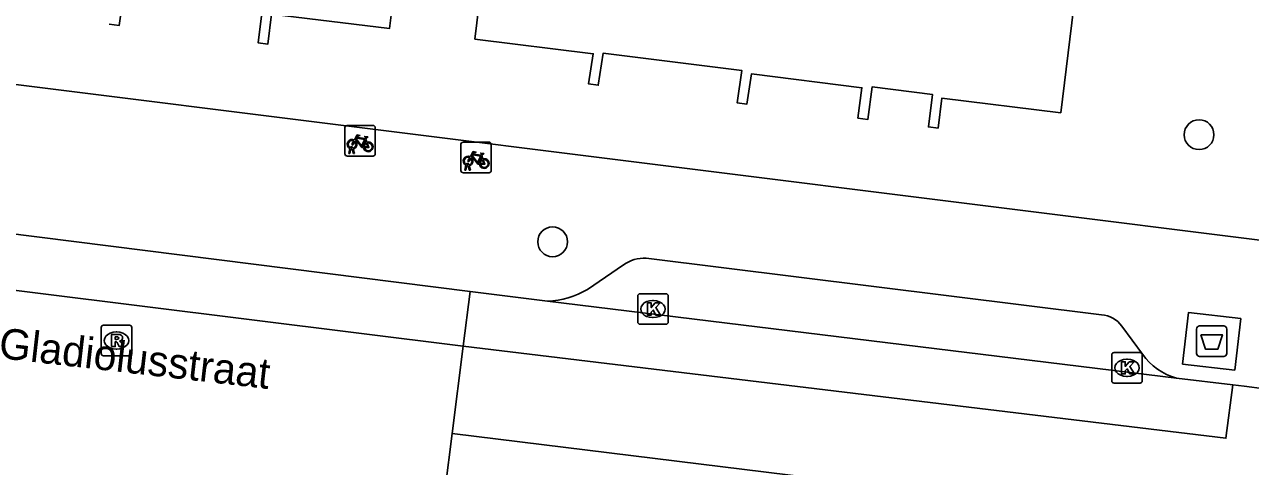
# Model space of a CAD drawing. Extents: x 161696 to 162377, y 380761 to 381673.
# Drawn here: x 162166.99 to 162207.17, y 381225.02 to 381239.5 of the extents above; entities that cross this region are included whole.
import ezdxf

# ---------------------------------------------------------------- set-up
doc = ezdxf.new("R2010")
doc.units = 0
for name, color, linetype in [('IMGEO_Afval_apart_plaats', 7, 'Continuous'), ('IMGEO_Boom', 7, 'Continuous'), ('IMGEO_Fietsenrek', 7, 'Continuous'), ('IMGEO_Kolk', 7, 'Continuous'), ('IMGEO_Openbare_ruimte_label', 7, 'Continuous'), ('IMGEO_Pand', 7, 'Continuous'), ('IMGEO_Rijbaan_lokaal_gesloten', 7, 'Continuous'), ('IMGEO_Rioolput', 7, 'Continuous'), ('IMGEO_Voetpad_gesloten', 7, 'Continuous'), ('IMGEO_Voetpad_open', 7, 'Continuous')]:
    doc.layers.add(name, color=color, linetype=linetype)

msp = doc.modelspace()

# ---------------------------------------------------------------- linework, layer by layer
at = {"layer": 'IMGEO_Afval_apart_plaats'}
for p, q in [((162205.404, 381228.726), (162205.404, 381229.526)), ((162205.404, 381229.526), (162205.404, 381228.726)), ((162205.504, 381229.626), (162206.294, 381229.626)), ((162206.294, 381229.626), (162205.504, 381229.626)), ((162206.394, 381229.526), (162206.394, 381228.726)), ((162206.394, 381228.726), (162206.394, 381229.526)), ((162206.294, 381228.626), (162205.504, 381228.626)), ((162205.504, 381228.626), (162206.294, 381228.626))]:
    msp.add_line(p, q, dxfattribs=at)
msp.add_lwpolyline([(162205.547, 381229.34), (162206.251, 381229.34), (162206.102, 381228.87), (162205.696, 381228.87), (162205.547, 381229.34)], dxfattribs=at)
for centre, start, end in [((162205.504, 381229.526), 90, 180), ((162205.504, 381229.526), 90, 180), ((162206.294, 381229.526), 0, 90), ((162206.294, 381229.526), 360, 90), ((162205.504, 381228.726), 180, 270), ((162205.504, 381228.726), 180, 270), ((162206.294, 381228.726), 270, 0), ((162206.294, 381228.726), 270, 0)]:
    msp.add_arc(centre, 0.1, start, end, dxfattribs=at)
at = {"layer": 'IMGEO_Boom'}
for centre in [(162205.485, 381235.892), (162184.298, 381232.384)]:
    msp.add_circle(centre, 0.489, dxfattribs=at)
at = {"layer": 'IMGEO_Fietsenrek'}
for p, q in [((162177.487, 381235.268), (162177.487, 381236.109)), ((162177.487, 381236.109), (162177.487, 381235.268)), ((162177.562, 381236.193), (162178.403, 381236.193)), ((162178.403, 381236.193), (162177.562, 381236.193)), ((162178.487, 381236.118), (162178.487, 381235.277)), ((162178.487, 381235.277), (162178.487, 381236.118)), ((162178.174, 381235.742), (162178.21, 381235.647)), ((162177.614, 381235.277), (162177.653, 381235.437)), ((162177.683, 381235.425), (162177.648, 381235.277)), ((162177.725, 381235.449), (162177.724, 381235.453)), ((162177.766, 381235.277), (162177.732, 381235.419)), ((162177.756, 381235.46), (162177.757, 381235.453)), ((162177.764, 381235.423), (162177.799, 381235.277)), ((162181.289, 381234.721), (162181.289, 381235.562)), ((162181.289, 381235.562), (162181.289, 381234.721)), ((162181.364, 381235.646), (162182.205, 381235.646)), ((162182.205, 381235.646), (162181.364, 381235.646)), ((162182.289, 381235.571), (162182.289, 381234.73)), ((162182.289, 381234.73), (162182.289, 381235.571)), ((162178.412, 381235.193), (162177.571, 381235.193)), ((162177.571, 381235.193), (162178.412, 381235.193)), ((162177.648, 381235.277), (162177.614, 381235.277)), ((162177.799, 381235.277), (162177.766, 381235.277)), ((162181.416, 381234.73), (162181.455, 381234.89)), ((162181.527, 381234.902), (162181.526, 381234.906)), ((162181.558, 381234.913), (162181.559, 381234.906)), ((162181.976, 381235.195), (162182.012, 381235.1)), ((162182.214, 381234.646), (162181.373, 381234.646)), ((162181.373, 381234.646), (162182.214, 381234.646)), ((162181.45, 381234.73), (162181.416, 381234.73)), ((162181.485, 381234.878), (162181.45, 381234.73)), ((162181.568, 381234.73), (162181.534, 381234.872)), ((162181.566, 381234.876), (162181.601, 381234.73)), ((162181.601, 381234.73), (162181.568, 381234.73))]:
    msp.add_line(p, q, dxfattribs=at)
for points in [[(162177.821, 381235.667), (162177.769, 381235.577), (162177.729, 381235.552), (162177.73, 381235.599), (162177.785, 381235.693)], [(162177.8, 381235.719), (162177.895, 381235.883), (162177.981, 381235.869), (162177.983, 381235.86), (162177.927, 381235.849), (162177.9, 381235.804), (162178.156, 381235.763)], [(162178.096, 381235.475), (162178.046, 381235.475), (162177.855, 381235.726), (162177.836, 381235.694)], [(162178.143, 381235.738), (162177.886, 381235.779), (162177.869, 381235.75), (162178.036, 381235.53), (162178.143, 381235.738)], [(162178.191, 381235.64), (162178.161, 381235.717), (162178.052, 381235.499), (162178.095, 381235.499)], [(162178.156, 381235.763), (162178.181, 381235.812), (162178.175, 381235.816), (162178.152, 381235.82), (162178.14, 381235.827), (162178.139, 381235.83), (162178.141, 381235.835), (162178.236, 381235.82), (162178.238, 381235.81), (162178.228, 381235.797), (162178.216, 381235.791), (162178.202, 381235.797), (162178.174, 381235.742)], [(162178.125, 381235.499), (162178.245, 381235.498), (162178.201, 381235.612)], [(162178.221, 381235.619), (162178.276, 381235.474), (162178.126, 381235.474)], [(162181.602, 381235.172), (162181.697, 381235.336), (162181.783, 381235.322), (162181.785, 381235.313), (162181.729, 381235.302), (162181.702, 381235.257), (162181.958, 381235.216)], [(162181.958, 381235.216), (162181.983, 381235.265), (162181.977, 381235.269), (162181.954, 381235.273), (162181.942, 381235.28), (162181.941, 381235.283), (162181.943, 381235.288), (162182.038, 381235.273), (162182.04, 381235.263), (162182.03, 381235.25), (162182.018, 381235.244), (162182.004, 381235.25), (162181.976, 381235.195)], [(162181.623, 381235.12), (162181.571, 381235.03), (162181.531, 381235.005), (162181.532, 381235.052), (162181.587, 381235.146)], [(162181.898, 381234.928), (162181.848, 381234.928), (162181.657, 381235.179), (162181.638, 381235.147)], [(162181.945, 381235.191), (162181.688, 381235.232), (162181.671, 381235.203), (162181.838, 381234.983), (162181.945, 381235.191)], [(162181.993, 381235.093), (162181.963, 381235.17), (162181.854, 381234.952), (162181.897, 381234.952)], [(162181.927, 381234.952), (162182.047, 381234.951), (162182.003, 381235.065)], [(162182.023, 381235.072), (162182.078, 381234.927), (162181.928, 381234.927)]]:
    msp.add_lwpolyline(points, dxfattribs=at)
for centre, radius, start, end in [((162177.565, 381236.115), 0.0779, 92.4484, 184.2845), ((162177.565, 381236.115), 0.0779, 92.4484, 184.2845), ((162178.409, 381236.115), 0.0779, 2.4484, 94.2845), ((162178.409, 381236.115), 0.0779, 2.4484, 94.2845), ((162177.727, 381235.578), 0.159, 62.6766, 242.1369), ((162177.727, 381235.578), 0.129, 63.3192, 238.903), ((162177.727, 381235.578), 0.159, 283.5766, 46.6042), ((162177.707, 381235.449), 0.0499, 12.8025, 158.6934), ((162177.727, 381235.578), 0.159, 253.9967, 271.7867), ((162177.707, 381235.449), 0.0174, 12.8025, 163.4502), ((162177.727, 381235.578), 0.129, 253.415, 269.0204), ((162177.727, 381235.578), 0.129, 283.6043, 43.4302), ((162178.254, 381235.494), 0.159, 113.3408, 178.3217), ((162178.254, 381235.494), 0.159, 187.0065, 105.7708), ((162178.254, 381235.494), 0.129, 113.923, 177.9556), ((162178.254, 381235.494), 0.129, 188.6715, 104.5883), ((162181.367, 381235.568), 0.0779, 92.4484, 184.2845), ((162181.367, 381235.568), 0.0779, 92.4484, 184.2845), ((162182.211, 381235.568), 0.0779, 2.4484, 94.2845), ((162182.211, 381235.568), 0.0779, 2.4484, 94.2845), ((162177.565, 381235.271), 0.0779, 182.4484, 274.2845), ((162177.565, 381235.271), 0.0779, 182.4484, 274.2845), ((162178.409, 381235.271), 0.0779, 272.4484, 4.2845), ((162178.409, 381235.271), 0.0779, 272.4484, 4.2845), ((162181.529, 381235.031), 0.159, 62.6766, 242.1369), ((162181.529, 381235.031), 0.129, 63.3192, 238.903), ((162181.509, 381234.902), 0.0499, 12.8025, 158.6934), ((162181.509, 381234.902), 0.0174, 12.8025, 163.4502), ((162181.529, 381235.031), 0.129, 253.415, 269.0204), ((162181.529, 381235.031), 0.129, 283.6043, 43.4302), ((162181.529, 381235.031), 0.159, 283.5766, 46.6042), ((162182.056, 381234.947), 0.159, 113.3408, 178.3217), ((162182.056, 381234.947), 0.159, 187.0065, 105.7708), ((162182.056, 381234.947), 0.129, 113.923, 177.9556), ((162182.056, 381234.947), 0.129, 188.6715, 104.5883), ((162181.367, 381234.724), 0.0779, 182.4484, 274.2845), ((162181.367, 381234.724), 0.0779, 182.4484, 274.2845), ((162181.529, 381235.031), 0.159, 253.9967, 271.7867), ((162182.211, 381234.724), 0.0779, 272.4484, 4.2845), ((162182.211, 381234.724), 0.0779, 272.4484, 4.2845)]:
    msp.add_arc(centre, radius, start, end, dxfattribs=at)
at = {"layer": 'IMGEO_Kolk'}
for p, q in [((162187.086, 381229.754), (162187.086, 381230.606)), ((162187.161, 381230.68), (162188.013, 381230.68)), ((162188.087, 381230.606), (162188.087, 381229.754)), ((162187.574, 381230.46), (162187.599, 381230.46)), ((162188.013, 381229.68), (162187.161, 381229.68)), ((162187.597, 381229.9), (162187.572, 381229.9)), ((162202.624, 381227.828), (162202.624, 381228.68)), ((162202.699, 381228.754), (162203.551, 381228.754)), ((162203.112, 381228.534), (162203.137, 381228.534)), ((162203.625, 381228.68), (162203.625, 381227.828)), ((162203.551, 381227.754), (162202.699, 381227.754)), ((162203.135, 381227.974), (162203.11, 381227.974))]:
    msp.add_line(p, q, dxfattribs=at)
for points in [[(162187.086, 381229.754), (162187.086, 381230.606)], [(162187.161, 381230.68), (162188.013, 381230.68)], [(162188.087, 381230.606), (162188.087, 381229.754)], [(162187.407, 381230.38), (162187.53, 381230.38), (162187.53, 381230.229), (162187.66, 381230.38), (162187.824, 381230.38), (162187.678, 381230.229), (162187.831, 381229.98), (162187.679, 381229.98), (162187.594, 381230.144), (162187.53, 381230.077), (162187.53, 381229.98), (162187.407, 381229.98), (162187.407, 381230.38)], [(162188.013, 381229.68), (162187.161, 381229.68)], [(162202.624, 381227.828), (162202.624, 381228.68)], [(162202.699, 381228.754), (162203.551, 381228.754)], [(162203.625, 381228.68), (162203.625, 381227.828)], [(162202.945, 381228.454), (162203.068, 381228.454), (162203.068, 381228.303), (162203.198, 381228.454), (162203.362, 381228.454), (162203.216, 381228.303), (162203.369, 381228.054), (162203.217, 381228.054), (162203.132, 381228.218), (162203.068, 381228.151), (162203.068, 381228.054), (162202.945, 381228.054), (162202.945, 381228.454)], [(162203.551, 381227.754), (162202.699, 381227.754)]]:
    msp.add_lwpolyline(points, dxfattribs=at)
for centre, start, end in [((162187.163, 381230.604), 91.552, 178.448), ((162187.163, 381230.604), 91.552, 178.448), ((162188.011, 381230.604), 1.552, 88.448), ((162188.011, 381230.604), 1.552, 88.448), ((162187.163, 381229.756), 181.552, 268.448), ((162187.163, 381229.756), 181.552, 268.448), ((162188.011, 381229.756), 271.552, 358.448), ((162188.011, 381229.756), 271.552, 358.448), ((162202.701, 381228.678), 91.552, 178.448), ((162202.701, 381228.678), 91.552, 178.448), ((162203.549, 381228.678), 1.552, 88.448), ((162203.549, 381228.678), 1.552, 88.448), ((162202.701, 381227.83), 181.552, 268.448), ((162202.701, 381227.83), 181.552, 268.448), ((162203.549, 381227.83), 271.552, 358.448), ((162203.549, 381227.83), 271.552, 358.448)]:
    msp.add_arc(centre, 0.0765, start, end, dxfattribs=at)
for centre, major_axis, ratio, start_param, end_param in [((162187.573, 381230.18), (-0.387, 0.002), 0.722429, 4.712389, 7.853982), ((162187.598, 381230.18), (-0.39, 0.002), 0.717154, 1.570796, 4.712389), ((162203.111, 381228.254), (-0.387, 0.002), 0.722429, 4.712389, 7.853982), ((162203.136, 381228.254), (-0.39, 0.002), 0.717154, 1.570796, 4.712389)]:
    msp.add_ellipse(centre, major_axis=major_axis, ratio=ratio, start_param=start_param, end_param=end_param, dxfattribs=at)
at = {"layer": 'IMGEO_Pand'}
for points in [[(162201.616, 381241.985), (162200.951, 381236.613), (162197.059, 381237.093), (162196.93, 381236.106), (162196.613, 381236.147), (162196.751, 381237.208), (162194.772, 381237.46), (162194.632, 381236.392), (162194.305, 381236.435), (162194.435, 381237.427), (162190.811, 381237.882), (162190.663, 381236.888), (162190.347, 381236.935), (162190.504, 381237.993), (162185.954, 381238.561), (162185.791, 381237.509), (162185.475, 381237.557), (162185.628, 381238.546), (162181.752, 381239.024), (162181.883, 381240.089)], [(162170.241, 381240.536), (162170.088, 381239.464), (162169.762, 381239.51)], [(162179.079, 381240.427), (162178.952, 381239.374), (162175.089, 381239.843), (162174.967, 381238.861), (162174.649, 381238.901), (162174.782, 381239.963)]]:
    msp.add_lwpolyline(points, dxfattribs=at)
at = {"layer": 'IMGEO_Rijbaan_lokaal_gesloten'}
for points in [[(162157.943, 381233.74), (162181.593, 381230.759)], [(162157.697, 381231.924), (162160.314, 381231.587), (162181.365, 381228.962)], [(162181.593, 381230.759), (162181.365, 381228.962)], [(162181.593, 381230.759), (162184.134, 381230.439)], [(162204.748, 381227.916), (162184.134, 381230.439)], [(162181.365, 381228.962), (162181.003, 381226.106)], [(162206.595, 381227.696), (162206.365, 381225.949), (162181.365, 381228.962)], [(162204.748, 381227.916), (162206.595, 381227.696)], [(162207.63, 381227.569), (162206.961, 381227.654), (162206.595, 381227.696)], [(162181.003, 381226.106), (162180.773, 381224.291)], [(162181.003, 381226.106), (162206.021, 381223.02), (162219.985, 381221.297), (162235.933, 381219.33), (162285.948, 381213.063)]]:
    msp.add_lwpolyline(points, dxfattribs=at)
at = {"layer": 'IMGEO_Rioolput'}
for p, q in [((162169.503, 381228.723), (162169.503, 381229.575)), ((162169.578, 381229.649), (162170.43, 381229.649)), ((162169.991, 381229.429), (162170.016, 381229.429)), ((162170.504, 381229.575), (162170.504, 381228.723)), ((162170.014, 381228.869), (162169.989, 381228.869)), ((162170.43, 381228.649), (162169.578, 381228.649))]:
    msp.add_line(p, q, dxfattribs=at)
for points in [[(162169.503, 381228.723), (162169.503, 381229.575)], [(162169.578, 381229.649), (162170.43, 381229.649)], [(162170.092, 381229.347), (162169.84, 381229.349), (162169.84, 381228.949)], [(162170.018, 381229.268), (162169.964, 381229.268), (162169.964, 381229.187)], [(162170.504, 381229.575), (162170.504, 381228.723)], [(162169.84, 381228.949), (162169.964, 381228.949), (162169.964, 381229.111), (162169.975, 381229.111)], [(162169.964, 381229.187), (162170.016, 381229.187)], [(162170.022, 381229.082), (162170.093, 381228.949), (162170.233, 381228.949), (162170.168, 381229.075)], [(162170.43, 381228.649), (162169.578, 381228.649)]]:
    msp.add_lwpolyline(points, dxfattribs=at)
for centre, radius, start, end in [((162169.58, 381229.573), 0.0765, 91.552, 178.448), ((162169.58, 381229.573), 0.0765, 91.552, 178.448), ((162170.024, 381229.172), 0.0964, 77.0061, 93.1865), ((162170.038, 381229.229), 0.0378, 276.6634, 79.6772), ((162170.091, 381229.237), 0.109, 350.3612, 89.416), ((162170.428, 381229.573), 0.0765, 1.552, 88.448), ((162170.428, 381229.573), 0.0765, 1.552, 88.448), ((162169.974, 381229.058), 0.0533, 26.0293, 88.6989), ((162170, 381229.376), 0.19, 274.7715, 282.9687), ((162170.089, 381229.237), 0.112, 277.5842, 350.9817), ((162170.073, 381229.022), 0.108, 29.5134, 73.7905), ((162169.58, 381228.725), 0.0765, 181.552, 268.448), ((162169.58, 381228.725), 0.0765, 181.552, 268.448), ((162170.428, 381228.725), 0.0765, 271.552, 358.448), ((162170.428, 381228.725), 0.0765, 271.552, 358.448)]:
    msp.add_arc(centre, radius, start, end, dxfattribs=at)
for centre, major_axis, ratio, start_param, end_param in [((162169.99, 381229.149), (-0.387, 0.002), 0.722429, 4.712389, 7.853982), ((162170.015, 381229.149), (-0.39, 0.002), 0.717154, 1.570796, 4.712389)]:
    msp.add_ellipse(centre, major_axis=major_axis, ratio=ratio, start_param=start_param, end_param=end_param, dxfattribs=at)
at = {"layer": 'IMGEO_Voetpad_gesloten'}
msp.add_lwpolyline([(162206.853, 381229.874), (162206.657, 381228.18), (162204.945, 381228.378), (162205.141, 381230.072), (162206.853, 381229.874)], dxfattribs=at)
at = {"layer": 'IMGEO_Voetpad_open'}
for points in [[(162127.825, 381264.9), (162124.918, 381242.767), (162125.043, 381242.752), (162208.878, 381232.259)], [(162187.366, 381231.848), (162202.292, 381229.99)], [(162185.438, 381230.822), (162186.62, 381231.627)], [(162202.949, 381229.624), (162203.63, 381228.703)]]:
    msp.add_lwpolyline(points, dxfattribs=at)
for centre, radius, start, end in [((162187.309, 381230.67), 1.179, 87.2438, 125.7597), ((162184.033, 381233.195), 2.758, 272.1019, 300.6343), ((162202.221, 381229.089), 0.904, 36.2914, 85.4662), ((162205.292, 381229.876), 2.034, 215.222, 254.4918)]:
    msp.add_arc(centre, radius, start, end, dxfattribs=at)

# ---------------------------------------------------------------- texts
at = {"layer": 'IMGEO_Openbare_ruimte_label'}
msp.add_text('Gladiolusstraat', height=1, rotation=353.4509, dxfattribs=at).set_placement((162166.114, 381228.58))

doc.saveas('drawing.dxf')
